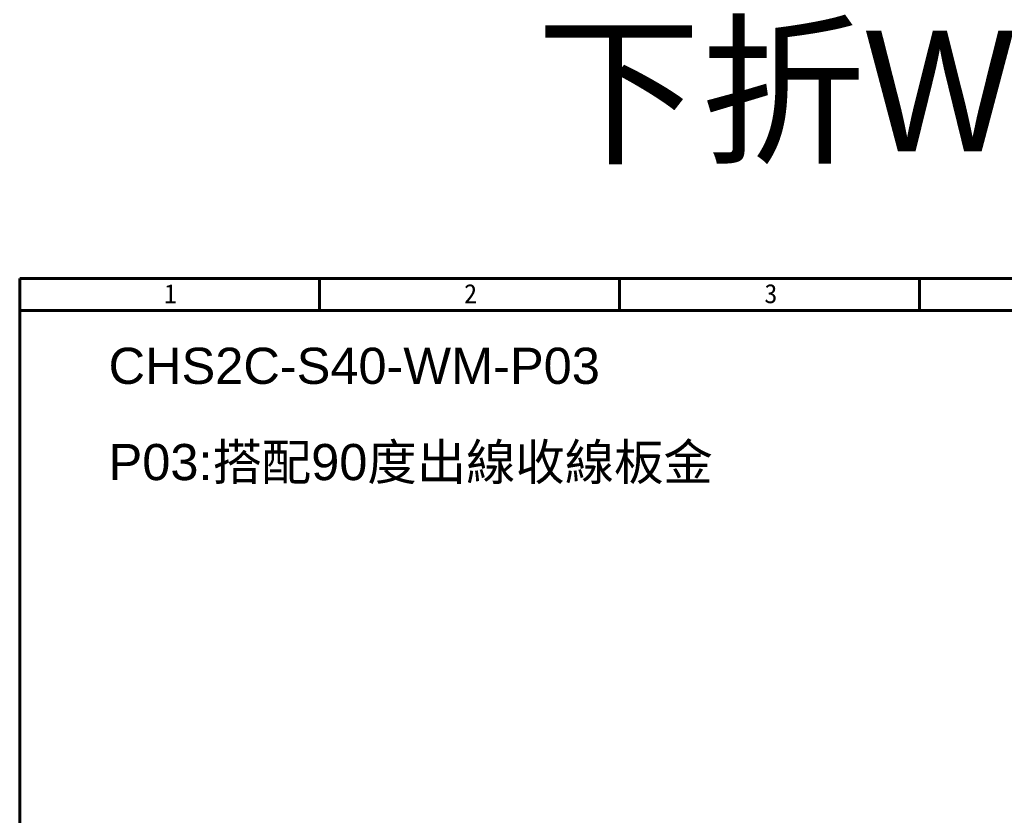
# Model space of a CAD drawing. Header units: millimetres. Extents: x 399 to 6233, y -1870 to 1602.
# Tile 519 of 656: x 5770 to 5933, y -141 to -9. Entities that reach past the tile are written whole.
import ezdxf

# ---------------------------------------------------------------- set-up
doc = ezdxf.new("R2010")
doc.units = ezdxf.units.MM
doc.layers.add('AM_0', color=7, linetype='Continuous', lineweight=50)
doc.layers.add('BORDER', color=7, linetype='Continuous')
doc.styles.get("Standard").update_dxf_attribs({"font": 'arial.ttf'})
doc.styles.add('標題欄', font='txt')

# ---------------------------------------------------------------- blocks, each defined once
blk = doc.blocks.new('A4-英文圖框-橫式')
at = {"layer": 'BORDER', "color": 123, "linetype": 'Continuous', "lineweight": 60, "ltscale": 25.4}
for p, q in [((2201.45, 183.5), (2201.45, 188.79)), ((2251.2, 183.5), (2251.2, 188.79)), ((2300.95, 183.5), (2300.95, 188.79)), ((2151.7, 183.5), (2549.79, 183.5))]:
    blk.add_line(p, q, dxfattribs=at)
blk.add_lwpolyline([(2151.7, 188.79), (2555.09, 188.79), (2555.09, -95.06), (2151.7, -95.06)], close=True, dxfattribs=at)
at = {"color": 60, "style": '標題欄'}
for s, p in [('1', (2175.64, 184.72)), ('2', (2225.41, 184.72)), ('3', (2275.22, 184.72))]:
    blk.add_text(s, height=3.18, dxfattribs=at).set_placement(p)

msp = doc.modelspace()

# ---------------------------------------------------------------- block references
msp.add_blockref('A4-英文圖框-橫式', (3618.375, -240.567))

# ---------------------------------------------------------------- texts
at = {"color": 7, "insert": (5971.767, -21.773), "char_height": 20, "attachment_point": 5}
msp.add_mtext_dynamic_manual_height_columns('{\\fPMingLiU|b0|i0|c136|p18;下折WM + 板金P03}', width=252.6866, gutter_width=12.5, heights=[0], dxfattribs=at)
at = {"layer": 'AM_0'}
for s, p in [('CHS2C-S40-WM-P03', (5784.817, -69.23)), ('P03:搭配90度出線收線板金', (5784.817, -85.196))]:
    msp.add_text(s, height=6, dxfattribs=at).set_placement(p)

doc.saveas('drawing.dxf')
